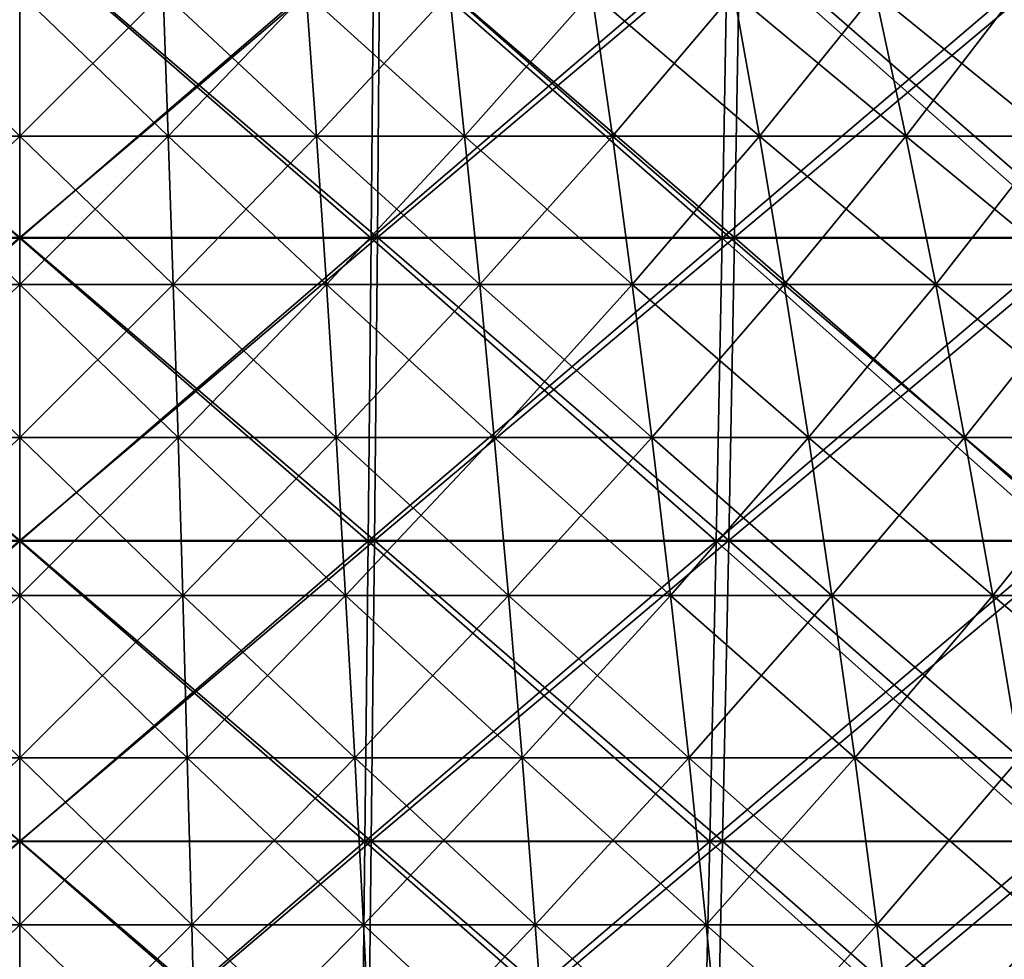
# Model space of a CAD drawing. Header units: millimetres. Extents: x -125 to 125, y -45 to 4025.
# Tile 660 of 755: x 0 to 10, y 3982 to 3992. Entities that reach past the tile are written whole.
import ezdxf

# ---------------------------------------------------------------- set-up
doc = ezdxf.new("R2010")
doc.units = ezdxf.units.MM
doc.header["$LTSCALE"] = 6.999206
for name, color, linetype in [('21', 7, 'CONTINUOUS'), ('22', 7, 'CONTINUOUS'), ('23', 7, 'CONTINUOUS'), ('24', 7, 'CONTINUOUS'), ('26', 7, 'CONTINUOUS'), ('27', 7, 'CONTINUOUS')]:
    doc.layers.add(name, color=color, linetype=linetype)

msp = doc.modelspace()

# ---------------------------------------------------------------- linework, layer by layer
at = {"layer": '21', "color": 7, "linetype": 'CONTINUOUS'}
for points in [[(-3.691, 3989.459, 119.784), (0, 3989.459, 119.841), (-3.718, 3992.612, 120.674), (-3.691, 3989.459, 119.784)], [(-3.718, 3992.612, 120.674), (0, 3989.459, 119.841), (0, 3992.612, 120.731), (-3.718, 3992.612, 120.674)], [(0, 3989.459, 119.841), (3.691, 3989.459, 119.784), (0, 3992.612, 120.731), (0, 3989.459, 119.841)], [(0, 3992.612, 120.731), (3.691, 3989.459, 119.784), (3.718, 3992.612, 120.674), (0, 3992.612, 120.731)], [(3.691, 3989.459, 119.784), (7.378, 3989.459, 119.614), (3.718, 3992.612, 120.674), (3.691, 3989.459, 119.784)], [(3.718, 3992.612, 120.674), (7.378, 3989.459, 119.614), (7.432, 3992.612, 120.502), (3.718, 3992.612, 120.674)], [(7.378, 3989.459, 119.614), (11.058, 3989.459, 119.33), (7.432, 3992.612, 120.502), (7.378, 3989.459, 119.614)], [(7.432, 3992.612, 120.502), (11.058, 3989.459, 119.33), (11.14, 3992.612, 120.216), (7.432, 3992.612, 120.502)], [(-3.661, 3986.33, 118.812), (0, 3986.33, 118.868), (-3.691, 3989.459, 119.784), (-3.661, 3986.33, 118.812)], [(-3.691, 3989.459, 119.784), (0, 3986.33, 118.868), (0, 3989.459, 119.841), (-3.691, 3989.459, 119.784)], [(0, 3986.33, 118.868), (3.661, 3986.33, 118.812), (0, 3989.459, 119.841), (0, 3986.33, 118.868)], [(0, 3989.459, 119.841), (3.661, 3986.33, 118.812), (3.691, 3989.459, 119.784), (0, 3989.459, 119.841)], [(3.661, 3986.33, 118.812), (7.318, 3986.33, 118.643), (3.691, 3989.459, 119.784), (3.661, 3986.33, 118.812)], [(3.691, 3989.459, 119.784), (7.318, 3986.33, 118.643), (7.378, 3989.459, 119.614), (3.691, 3989.459, 119.784)], [(7.318, 3986.33, 118.643), (10.968, 3986.33, 118.361), (7.378, 3989.459, 119.614), (7.318, 3986.33, 118.643)], [(7.378, 3989.459, 119.614), (10.968, 3986.33, 118.361), (11.058, 3989.459, 119.33), (7.378, 3989.459, 119.614)], [(-3.628, 3983.228, 117.758), (0, 3983.228, 117.814), (-3.661, 3986.33, 118.812), (-3.628, 3983.228, 117.758)], [(-3.661, 3986.33, 118.812), (0, 3983.228, 117.814), (0, 3986.33, 118.868), (-3.661, 3986.33, 118.812)], [(0, 3983.228, 117.814), (3.628, 3983.228, 117.758), (0, 3986.33, 118.868), (0, 3983.228, 117.814)], [(0, 3986.33, 118.868), (3.628, 3983.228, 117.758), (3.661, 3986.33, 118.812), (0, 3986.33, 118.868)], [(3.628, 3983.228, 117.758), (7.253, 3983.228, 117.59), (3.661, 3986.33, 118.812), (3.628, 3983.228, 117.758)], [(3.661, 3986.33, 118.812), (7.253, 3983.228, 117.59), (7.318, 3986.33, 118.643), (3.661, 3986.33, 118.812)], [(7.253, 3983.228, 117.59), (10.87, 3983.228, 117.311), (7.318, 3986.33, 118.643), (7.253, 3983.228, 117.59)], [(7.318, 3986.33, 118.643), (10.87, 3983.228, 117.311), (10.968, 3986.33, 118.361), (7.318, 3986.33, 118.643)], [(-3.593, 3980.155, 116.623), (0, 3980.155, 116.679), (-3.628, 3983.228, 117.758), (-3.593, 3980.155, 116.623)], [(-3.628, 3983.228, 117.758), (0, 3980.155, 116.679), (0, 3983.228, 117.814), (-3.628, 3983.228, 117.758)], [(0, 3980.155, 116.679), (3.593, 3980.155, 116.623), (0, 3983.228, 117.814), (0, 3980.155, 116.679)], [(0, 3983.228, 117.814), (3.593, 3980.155, 116.623), (3.628, 3983.228, 117.758), (0, 3983.228, 117.814)], [(3.593, 3980.155, 116.623), (7.183, 3980.155, 116.457), (3.628, 3983.228, 117.758), (3.593, 3980.155, 116.623)], [(3.628, 3983.228, 117.758), (7.183, 3980.155, 116.457), (7.253, 3983.228, 117.59), (3.628, 3983.228, 117.758)], [(7.183, 3980.155, 116.457), (10.766, 3980.155, 116.181), (7.253, 3983.228, 117.59), (7.183, 3980.155, 116.457)], [(7.253, 3983.228, 117.59), (10.766, 3980.155, 116.181), (10.87, 3983.228, 117.311), (7.253, 3983.228, 117.59)]]:
    msp.add_3dface(points, dxfattribs=at)
at = {"layer": '22', "color": 7, "linetype": 'CONTINUOUS'}
for points in [[(0, 3992.612, -120.731), (-3.691, 3989.459, -119.784), (-3.718, 3992.612, -120.674), (0, 3992.612, -120.731)], [(0, 3989.459, -119.841), (-3.691, 3989.459, -119.784), (0, 3992.612, -120.731), (0, 3989.459, -119.841)], [(3.691, 3989.459, -119.784), (0, 3989.459, -119.841), (3.718, 3992.612, -120.674), (3.691, 3989.459, -119.784)], [(3.718, 3992.612, -120.674), (0, 3989.459, -119.841), (0, 3992.612, -120.731), (3.718, 3992.612, -120.674)], [(7.378, 3989.459, -119.614), (3.691, 3989.459, -119.784), (7.432, 3992.612, -120.502), (7.378, 3989.459, -119.614)], [(7.432, 3992.612, -120.502), (3.691, 3989.459, -119.784), (3.718, 3992.612, -120.674), (7.432, 3992.612, -120.502)], [(11.058, 3989.459, -119.33), (7.378, 3989.459, -119.614), (11.14, 3992.612, -120.216), (11.058, 3989.459, -119.33)], [(11.14, 3992.612, -120.216), (7.378, 3989.459, -119.614), (7.432, 3992.612, -120.502), (11.14, 3992.612, -120.216)], [(0, 3989.459, -119.841), (-3.661, 3986.33, -118.812), (-3.691, 3989.459, -119.784), (0, 3989.459, -119.841)], [(0, 3986.33, -118.868), (-3.661, 3986.33, -118.812), (0, 3989.459, -119.841), (0, 3986.33, -118.868)], [(3.661, 3986.33, -118.812), (0, 3986.33, -118.868), (3.691, 3989.459, -119.784), (3.661, 3986.33, -118.812)], [(3.691, 3989.459, -119.784), (0, 3986.33, -118.868), (0, 3989.459, -119.841), (3.691, 3989.459, -119.784)], [(7.318, 3986.33, -118.643), (3.661, 3986.33, -118.812), (7.378, 3989.459, -119.614), (7.318, 3986.33, -118.643)], [(7.378, 3989.459, -119.614), (3.661, 3986.33, -118.812), (3.691, 3989.459, -119.784), (7.378, 3989.459, -119.614)], [(10.968, 3986.33, -118.361), (7.318, 3986.33, -118.643), (11.058, 3989.459, -119.33), (10.968, 3986.33, -118.361)], [(11.058, 3989.459, -119.33), (7.318, 3986.33, -118.643), (7.378, 3989.459, -119.614), (11.058, 3989.459, -119.33)], [(0, 3986.33, -118.868), (-3.628, 3983.228, -117.758), (-3.661, 3986.33, -118.812), (0, 3986.33, -118.868)], [(0, 3983.228, -117.814), (-3.628, 3983.228, -117.758), (0, 3986.33, -118.868), (0, 3983.228, -117.814)], [(3.628, 3983.228, -117.758), (0, 3983.228, -117.814), (3.661, 3986.33, -118.812), (3.628, 3983.228, -117.758)], [(3.661, 3986.33, -118.812), (0, 3983.228, -117.814), (0, 3986.33, -118.868), (3.661, 3986.33, -118.812)], [(7.253, 3983.228, -117.59), (3.628, 3983.228, -117.758), (7.318, 3986.33, -118.643), (7.253, 3983.228, -117.59)], [(7.318, 3986.33, -118.643), (3.628, 3983.228, -117.758), (3.661, 3986.33, -118.812), (7.318, 3986.33, -118.643)], [(10.87, 3983.228, -117.311), (7.253, 3983.228, -117.59), (10.968, 3986.33, -118.361), (10.87, 3983.228, -117.311)], [(10.968, 3986.33, -118.361), (7.253, 3983.228, -117.59), (7.318, 3986.33, -118.643), (10.968, 3986.33, -118.361)], [(0, 3983.228, -117.814), (-3.593, 3980.155, -116.623), (-3.628, 3983.228, -117.758), (0, 3983.228, -117.814)], [(0, 3980.155, -116.679), (-3.593, 3980.155, -116.623), (0, 3983.228, -117.814), (0, 3980.155, -116.679)], [(3.593, 3980.155, -116.623), (0, 3980.155, -116.679), (3.628, 3983.228, -117.758), (3.593, 3980.155, -116.623)], [(3.628, 3983.228, -117.758), (0, 3980.155, -116.679), (0, 3983.228, -117.814), (3.628, 3983.228, -117.758)], [(7.183, 3980.155, -116.457), (3.593, 3980.155, -116.623), (7.253, 3983.228, -117.59), (7.183, 3980.155, -116.457)], [(7.253, 3983.228, -117.59), (3.593, 3980.155, -116.623), (3.628, 3983.228, -117.758), (7.253, 3983.228, -117.59)], [(10.766, 3980.155, -116.181), (7.183, 3980.155, -116.457), (10.87, 3983.228, -117.311), (10.766, 3980.155, -116.181)], [(10.87, 3983.228, -117.311), (7.183, 3980.155, -116.457), (7.253, 3983.228, -117.59), (10.87, 3983.228, -117.311)]]:
    msp.add_3dface(points, dxfattribs=at)
at = {"layer": '23', "color": 7, "linetype": 'CONTINUOUS'}
for points in [[(-3.626, 3989.451, -117.695), (0, 3989.451, -117.751), (-3.654, 3992.602, -118.6), (-3.626, 3989.451, -117.695)], [(-3.654, 3992.602, -118.6), (0, 3989.451, -117.751), (0, 3992.602, -118.657), (-3.654, 3992.602, -118.6)], [(0, 3989.451, -117.751), (3.626, 3989.451, -117.695), (0, 3992.602, -118.657), (0, 3989.451, -117.751)], [(0, 3992.602, -118.657), (3.626, 3989.451, -117.695), (3.654, 3992.602, -118.6), (0, 3992.602, -118.657)], [(3.626, 3989.451, -117.695), (7.249, 3989.451, -117.528), (3.654, 3992.602, -118.6), (3.626, 3989.451, -117.695)], [(3.654, 3992.602, -118.6), (7.249, 3989.451, -117.528), (7.305, 3992.602, -118.431), (3.654, 3992.602, -118.6)], [(7.249, 3989.451, -117.528), (10.865, 3989.451, -117.249), (7.305, 3992.602, -118.431), (7.249, 3989.451, -117.528)], [(7.305, 3992.602, -118.431), (10.865, 3989.451, -117.249), (10.948, 3992.602, -118.15), (7.305, 3992.602, -118.431)], [(-3.596, 3986.325, -116.706), (0, 3986.325, -116.762), (-3.626, 3989.451, -117.695), (-3.596, 3986.325, -116.706)], [(-3.626, 3989.451, -117.695), (0, 3986.325, -116.762), (0, 3989.451, -117.751), (-3.626, 3989.451, -117.695)], [(0, 3986.325, -116.762), (3.596, 3986.325, -116.706), (0, 3989.451, -117.751), (0, 3986.325, -116.762)], [(0, 3989.451, -117.751), (3.596, 3986.325, -116.706), (3.626, 3989.451, -117.695), (0, 3989.451, -117.751)], [(3.596, 3986.325, -116.706), (7.188, 3986.325, -116.54), (3.626, 3989.451, -117.695), (3.596, 3986.325, -116.706)], [(3.626, 3989.451, -117.695), (7.188, 3986.325, -116.54), (7.249, 3989.451, -117.528), (3.626, 3989.451, -117.695)], [(7.188, 3986.325, -116.54), (10.773, 3986.325, -116.263), (7.249, 3989.451, -117.528), (7.188, 3986.325, -116.54)], [(7.249, 3989.451, -117.528), (10.773, 3986.325, -116.263), (10.865, 3989.451, -117.249), (7.249, 3989.451, -117.528)], [(-3.563, 3983.227, -115.634), (0, 3983.227, -115.689), (-3.596, 3986.325, -116.706), (-3.563, 3983.227, -115.634)], [(-3.596, 3986.325, -116.706), (0, 3983.227, -115.689), (0, 3986.325, -116.762), (-3.596, 3986.325, -116.706)], [(0, 3983.227, -115.689), (3.563, 3983.227, -115.634), (0, 3986.325, -116.762), (0, 3983.227, -115.689)], [(0, 3986.325, -116.762), (3.563, 3983.227, -115.634), (3.596, 3986.325, -116.706), (0, 3986.325, -116.762)], [(3.563, 3983.227, -115.634), (7.122, 3983.227, -115.47), (3.596, 3986.325, -116.706), (3.563, 3983.227, -115.634)], [(3.596, 3986.325, -116.706), (7.122, 3983.227, -115.47), (7.188, 3986.325, -116.54), (3.596, 3986.325, -116.706)], [(7.122, 3983.227, -115.47), (10.674, 3983.227, -115.196), (7.188, 3986.325, -116.54), (7.122, 3983.227, -115.47)], [(7.188, 3986.325, -116.54), (10.674, 3983.227, -115.196), (10.773, 3986.325, -116.263), (7.188, 3986.325, -116.54)], [(-3.527, 3980.158, -114.48), (0, 3980.158, -114.535), (-3.563, 3983.227, -115.634), (-3.527, 3980.158, -114.48)], [(-3.563, 3983.227, -115.634), (0, 3980.158, -114.535), (0, 3983.227, -115.689), (-3.563, 3983.227, -115.634)], [(0, 3980.158, -114.535), (3.527, 3980.158, -114.48), (0, 3983.227, -115.689), (0, 3980.158, -114.535)], [(0, 3983.227, -115.689), (3.527, 3980.158, -114.48), (3.563, 3983.227, -115.634), (0, 3983.227, -115.689)], [(3.527, 3980.158, -114.48), (7.051, 3980.158, -114.317), (3.563, 3983.227, -115.634), (3.527, 3980.158, -114.48)], [(3.563, 3983.227, -115.634), (7.051, 3980.158, -114.317), (7.122, 3983.227, -115.47), (3.563, 3983.227, -115.634)], [(7.051, 3980.158, -114.317), (10.568, 3980.158, -114.046), (7.122, 3983.227, -115.47), (7.051, 3980.158, -114.317)], [(7.122, 3983.227, -115.47), (10.568, 3980.158, -114.046), (10.674, 3983.227, -115.196), (7.122, 3983.227, -115.47)]]:
    msp.add_3dface(points, dxfattribs=at)
at = {"layer": '24', "color": 7, "linetype": 'CONTINUOUS'}
for points in [[(0, 3992.602, 118.657), (-3.626, 3989.451, 117.695), (-3.654, 3992.602, 118.6), (0, 3992.602, 118.657)], [(0, 3989.451, 117.751), (-3.626, 3989.451, 117.695), (0, 3992.602, 118.657), (0, 3989.451, 117.751)], [(3.626, 3989.451, 117.695), (0, 3989.451, 117.751), (3.654, 3992.602, 118.6), (3.626, 3989.451, 117.695)], [(3.654, 3992.602, 118.6), (0, 3989.451, 117.751), (0, 3992.602, 118.657), (3.654, 3992.602, 118.6)], [(7.249, 3989.451, 117.528), (3.626, 3989.451, 117.695), (7.305, 3992.602, 118.431), (7.249, 3989.451, 117.528)], [(7.305, 3992.602, 118.431), (3.626, 3989.451, 117.695), (3.654, 3992.602, 118.6), (7.305, 3992.602, 118.431)], [(10.865, 3989.451, 117.249), (7.249, 3989.451, 117.528), (10.948, 3992.602, 118.15), (10.865, 3989.451, 117.249)], [(10.948, 3992.602, 118.15), (7.249, 3989.451, 117.528), (7.305, 3992.602, 118.431), (10.948, 3992.602, 118.15)], [(0, 3989.451, 117.751), (-3.596, 3986.325, 116.706), (-3.626, 3989.451, 117.695), (0, 3989.451, 117.751)], [(0, 3986.325, 116.762), (-3.596, 3986.325, 116.706), (0, 3989.451, 117.751), (0, 3986.325, 116.762)], [(3.596, 3986.325, 116.706), (0, 3986.325, 116.762), (3.626, 3989.451, 117.695), (3.596, 3986.325, 116.706)], [(3.626, 3989.451, 117.695), (0, 3986.325, 116.762), (0, 3989.451, 117.751), (3.626, 3989.451, 117.695)], [(7.188, 3986.325, 116.54), (3.596, 3986.325, 116.706), (7.249, 3989.451, 117.528), (7.188, 3986.325, 116.54)], [(7.249, 3989.451, 117.528), (3.596, 3986.325, 116.706), (3.626, 3989.451, 117.695), (7.249, 3989.451, 117.528)], [(10.773, 3986.325, 116.263), (7.188, 3986.325, 116.54), (10.865, 3989.451, 117.249), (10.773, 3986.325, 116.263)], [(10.865, 3989.451, 117.249), (7.188, 3986.325, 116.54), (7.249, 3989.451, 117.528), (10.865, 3989.451, 117.249)], [(0, 3986.325, 116.762), (-3.563, 3983.227, 115.634), (-3.596, 3986.325, 116.706), (0, 3986.325, 116.762)], [(0, 3983.227, 115.689), (-3.563, 3983.227, 115.634), (0, 3986.325, 116.762), (0, 3983.227, 115.689)], [(3.563, 3983.227, 115.634), (0, 3983.227, 115.689), (3.596, 3986.325, 116.706), (3.563, 3983.227, 115.634)], [(3.596, 3986.325, 116.706), (0, 3983.227, 115.689), (0, 3986.325, 116.762), (3.596, 3986.325, 116.706)], [(7.122, 3983.227, 115.47), (3.563, 3983.227, 115.634), (7.188, 3986.325, 116.54), (7.122, 3983.227, 115.47)], [(7.188, 3986.325, 116.54), (3.563, 3983.227, 115.634), (3.596, 3986.325, 116.706), (7.188, 3986.325, 116.54)], [(10.674, 3983.227, 115.196), (7.122, 3983.227, 115.47), (10.773, 3986.325, 116.263), (10.674, 3983.227, 115.196)], [(10.773, 3986.325, 116.263), (7.122, 3983.227, 115.47), (7.188, 3986.325, 116.54), (10.773, 3986.325, 116.263)], [(0, 3983.227, 115.689), (-3.527, 3980.158, 114.48), (-3.563, 3983.227, 115.634), (0, 3983.227, 115.689)], [(0, 3980.158, 114.535), (-3.527, 3980.158, 114.48), (0, 3983.227, 115.689), (0, 3980.158, 114.535)], [(3.527, 3980.158, 114.48), (0, 3980.158, 114.535), (3.563, 3983.227, 115.634), (3.527, 3980.158, 114.48)], [(3.563, 3983.227, 115.634), (0, 3980.158, 114.535), (0, 3983.227, 115.689), (3.563, 3983.227, 115.634)], [(7.051, 3980.158, 114.317), (3.527, 3980.158, 114.48), (7.122, 3983.227, 115.47), (7.051, 3980.158, 114.317)], [(7.122, 3983.227, 115.47), (3.527, 3980.158, 114.48), (3.563, 3983.227, 115.634), (7.122, 3983.227, 115.47)], [(10.568, 3980.158, 114.046), (7.051, 3980.158, 114.317), (10.674, 3983.227, 115.196), (10.568, 3980.158, 114.046)], [(10.674, 3983.227, 115.196), (7.051, 3980.158, 114.317), (7.122, 3983.227, 115.47), (10.674, 3983.227, 115.196)]]:
    msp.add_3dface(points, dxfattribs=at)
at = {"layer": '26', "color": 7, "linetype": 'CONTINUOUS'}
for points in [[(-1.533, 3990.504, 49.75), (0, 3990.504, 49.773), (-1.48, 3991.983, 48.031), (-1.533, 3990.504, 49.75)], [(-1.48, 3991.983, 48.031), (0, 3990.504, 49.773), (0, 3991.983, 48.054), (-1.48, 3991.983, 48.031)], [(0, 3990.504, 49.773), (1.533, 3990.504, 49.75), (0, 3991.983, 48.054), (0, 3990.504, 49.773)], [(0, 3991.983, 48.054), (1.533, 3990.504, 49.75), (1.48, 3991.983, 48.031), (0, 3991.983, 48.054)], [(1.533, 3990.504, 49.75), (3.064, 3990.504, 49.679), (1.48, 3991.983, 48.031), (1.533, 3990.504, 49.75)], [(1.48, 3991.983, 48.031), (3.064, 3990.504, 49.679), (2.958, 3991.983, 47.963), (1.48, 3991.983, 48.031)], [(3.064, 3990.504, 49.679), (4.592, 3990.504, 49.561), (2.958, 3991.983, 47.963), (3.064, 3990.504, 49.679)], [(2.958, 3991.983, 47.963), (4.592, 3990.504, 49.561), (4.434, 3991.983, 47.849), (2.958, 3991.983, 47.963)], [(4.592, 3990.504, 49.561), (6.117, 3990.504, 49.396), (4.434, 3991.983, 47.849), (4.592, 3990.504, 49.561)], [(4.434, 3991.983, 47.849), (6.117, 3990.504, 49.396), (5.905, 3991.983, 47.69), (4.434, 3991.983, 47.849)], [(6.117, 3990.504, 49.396), (7.635, 3990.504, 49.184), (5.905, 3991.983, 47.69), (6.117, 3990.504, 49.396)], [(5.905, 3991.983, 47.69), (7.635, 3990.504, 49.184), (7.371, 3991.983, 47.486), (5.905, 3991.983, 47.69)], [(7.635, 3990.504, 49.184), (9.146, 3990.504, 48.926), (7.371, 3991.983, 47.486), (7.635, 3990.504, 49.184)], [(7.371, 3991.983, 47.486), (9.146, 3990.504, 48.926), (8.83, 3991.983, 47.236), (7.371, 3991.983, 47.486)], [(9.146, 3990.504, 48.926), (10.648, 3990.504, 48.621), (8.83, 3991.983, 47.236), (9.146, 3990.504, 48.926)], [(8.83, 3991.983, 47.236), (10.648, 3990.504, 48.621), (10.28, 3991.983, 46.942), (8.83, 3991.983, 47.236)], [(-1.584, 3988.973, 51.422), (0, 3988.973, 51.447), (-1.533, 3990.504, 49.75), (-1.584, 3988.973, 51.422)], [(-1.533, 3990.504, 49.75), (0, 3988.973, 51.447), (0, 3990.504, 49.773), (-1.533, 3990.504, 49.75)], [(0, 3988.973, 51.447), (1.584, 3988.973, 51.422), (0, 3990.504, 49.773), (0, 3988.973, 51.447)], [(0, 3990.504, 49.773), (1.584, 3988.973, 51.422), (1.533, 3990.504, 49.75), (0, 3990.504, 49.773)], [(1.584, 3988.973, 51.422), (3.167, 3988.973, 51.349), (1.533, 3990.504, 49.75), (1.584, 3988.973, 51.422)], [(1.533, 3990.504, 49.75), (3.167, 3988.973, 51.349), (3.064, 3990.504, 49.679), (1.533, 3990.504, 49.75)], [(3.167, 3988.973, 51.349), (4.747, 3988.973, 51.227), (3.064, 3990.504, 49.679), (3.167, 3988.973, 51.349)], [(3.064, 3990.504, 49.679), (4.747, 3988.973, 51.227), (4.592, 3990.504, 49.561), (3.064, 3990.504, 49.679)], [(4.747, 3988.973, 51.227), (6.322, 3988.973, 51.057), (4.592, 3990.504, 49.561), (4.747, 3988.973, 51.227)], [(4.592, 3990.504, 49.561), (6.322, 3988.973, 51.057), (6.117, 3990.504, 49.396), (4.592, 3990.504, 49.561)], [(6.322, 3988.973, 51.057), (7.891, 3988.973, 50.838), (6.117, 3990.504, 49.396), (6.322, 3988.973, 51.057)], [(6.117, 3990.504, 49.396), (7.891, 3988.973, 50.838), (7.635, 3990.504, 49.184), (6.117, 3990.504, 49.396)], [(7.891, 3988.973, 50.838), (9.453, 3988.973, 50.571), (7.635, 3990.504, 49.184), (7.891, 3988.973, 50.838)], [(7.635, 3990.504, 49.184), (9.453, 3988.973, 50.571), (9.146, 3990.504, 48.926), (7.635, 3990.504, 49.184)], [(9.453, 3988.973, 50.571), (11.006, 3988.973, 50.256), (9.146, 3990.504, 48.926), (9.453, 3988.973, 50.571)], [(9.146, 3990.504, 48.926), (11.006, 3988.973, 50.256), (10.648, 3990.504, 48.621), (9.146, 3990.504, 48.926)], [(-1.634, 3987.393, 53.048), (0, 3987.393, 53.073), (-1.584, 3988.973, 51.422), (-1.634, 3987.393, 53.048)], [(-1.584, 3988.973, 51.422), (0, 3987.393, 53.073), (0, 3988.973, 51.447), (-1.584, 3988.973, 51.422)], [(0, 3987.393, 53.073), (1.634, 3987.393, 53.048), (0, 3988.973, 51.447), (0, 3987.393, 53.073)], [(0, 3988.973, 51.447), (1.634, 3987.393, 53.048), (1.584, 3988.973, 51.422), (0, 3988.973, 51.447)], [(1.634, 3987.393, 53.048), (3.267, 3987.393, 52.972), (1.584, 3988.973, 51.422), (1.634, 3987.393, 53.048)], [(1.584, 3988.973, 51.422), (3.267, 3987.393, 52.972), (3.167, 3988.973, 51.349), (1.584, 3988.973, 51.422)], [(3.267, 3987.393, 52.972), (4.897, 3987.393, 52.847), (3.167, 3988.973, 51.349), (3.267, 3987.393, 52.972)], [(3.167, 3988.973, 51.349), (4.897, 3987.393, 52.847), (4.747, 3988.973, 51.227), (3.167, 3988.973, 51.349)], [(4.897, 3987.393, 52.847), (6.522, 3987.393, 52.671), (4.747, 3988.973, 51.227), (4.897, 3987.393, 52.847)], [(4.747, 3988.973, 51.227), (6.522, 3987.393, 52.671), (6.322, 3988.973, 51.057), (4.747, 3988.973, 51.227)], [(6.522, 3987.393, 52.671), (8.141, 3987.393, 52.445), (6.322, 3988.973, 51.057), (6.522, 3987.393, 52.671)], [(6.322, 3988.973, 51.057), (8.141, 3987.393, 52.445), (7.891, 3988.973, 50.838), (6.322, 3988.973, 51.057)], [(8.141, 3987.393, 52.445), (9.752, 3987.393, 52.169), (7.891, 3988.973, 50.838), (8.141, 3987.393, 52.445)], [(7.891, 3988.973, 50.838), (9.752, 3987.393, 52.169), (9.453, 3988.973, 50.571), (7.891, 3988.973, 50.838)], [(9.752, 3987.393, 52.169), (11.354, 3987.393, 51.844), (9.453, 3988.973, 50.571), (9.752, 3987.393, 52.169)], [(9.453, 3988.973, 50.571), (11.354, 3987.393, 51.844), (11.006, 3988.973, 50.256), (9.453, 3988.973, 50.571)], [(-1.683, 3985.764, 54.625), (0, 3985.764, 54.651), (-1.634, 3987.393, 53.048), (-1.683, 3985.764, 54.625)], [(-1.634, 3987.393, 53.048), (0, 3985.764, 54.651), (0, 3987.393, 53.073), (-1.634, 3987.393, 53.048)], [(0, 3985.764, 54.651), (1.683, 3985.764, 54.625), (0, 3987.393, 53.073), (0, 3985.764, 54.651)], [(0, 3987.393, 53.073), (1.683, 3985.764, 54.625), (1.634, 3987.393, 53.048), (0, 3987.393, 53.073)], [(1.683, 3985.764, 54.625), (3.364, 3985.764, 54.547), (1.634, 3987.393, 53.048), (1.683, 3985.764, 54.625)], [(1.634, 3987.393, 53.048), (3.364, 3985.764, 54.547), (3.267, 3987.393, 52.972), (1.634, 3987.393, 53.048)], [(3.364, 3985.764, 54.547), (5.043, 3985.764, 54.418), (3.267, 3987.393, 52.972), (3.364, 3985.764, 54.547)], [(3.267, 3987.393, 52.972), (5.043, 3985.764, 54.418), (4.897, 3987.393, 52.847), (3.267, 3987.393, 52.972)], [(5.043, 3985.764, 54.418), (6.716, 3985.764, 54.237), (4.897, 3987.393, 52.847), (5.043, 3985.764, 54.418)], [(4.897, 3987.393, 52.847), (6.716, 3985.764, 54.237), (6.522, 3987.393, 52.671), (4.897, 3987.393, 52.847)], [(6.716, 3985.764, 54.237), (8.383, 3985.764, 54.004), (6.522, 3987.393, 52.671), (6.716, 3985.764, 54.237)], [(6.522, 3987.393, 52.671), (8.383, 3985.764, 54.004), (8.141, 3987.393, 52.445), (6.522, 3987.393, 52.671)], [(8.383, 3985.764, 54.004), (10.042, 3985.764, 53.72), (8.141, 3987.393, 52.445), (8.383, 3985.764, 54.004)], [(8.141, 3987.393, 52.445), (10.042, 3985.764, 53.72), (9.752, 3987.393, 52.169), (8.141, 3987.393, 52.445)], [(10.042, 3985.764, 53.72), (11.692, 3985.764, 53.386), (9.752, 3987.393, 52.169), (10.042, 3985.764, 53.72)], [(9.752, 3987.393, 52.169), (11.692, 3985.764, 53.386), (11.354, 3987.393, 51.844), (9.752, 3987.393, 52.169)], [(-1.73, 3984.088, 56.152), (0, 3984.088, 56.179), (-1.683, 3985.764, 54.625), (-1.73, 3984.088, 56.152)], [(-1.683, 3985.764, 54.625), (0, 3984.088, 56.179), (0, 3985.764, 54.651), (-1.683, 3985.764, 54.625)], [(0, 3984.088, 56.179), (1.73, 3984.088, 56.152), (0, 3985.764, 54.651), (0, 3984.088, 56.179)], [(0, 3985.764, 54.651), (1.73, 3984.088, 56.152), (1.683, 3985.764, 54.625), (0, 3985.764, 54.651)], [(1.73, 3984.088, 56.152), (3.458, 3984.088, 56.072), (1.683, 3985.764, 54.625), (1.73, 3984.088, 56.152)], [(1.683, 3985.764, 54.625), (3.458, 3984.088, 56.072), (3.364, 3985.764, 54.547), (1.683, 3985.764, 54.625)], [(3.458, 3984.088, 56.072), (5.184, 3984.088, 55.939), (3.364, 3985.764, 54.547), (3.458, 3984.088, 56.072)], [(3.364, 3985.764, 54.547), (5.184, 3984.088, 55.939), (5.043, 3985.764, 54.418), (3.364, 3985.764, 54.547)], [(5.184, 3984.088, 55.939), (6.904, 3984.088, 55.753), (5.043, 3985.764, 54.418), (5.184, 3984.088, 55.939)], [(5.043, 3985.764, 54.418), (6.904, 3984.088, 55.753), (6.716, 3985.764, 54.237), (5.043, 3985.764, 54.418)], [(6.904, 3984.088, 55.753), (8.617, 3984.088, 55.514), (6.716, 3985.764, 54.237), (6.904, 3984.088, 55.753)], [(6.716, 3985.764, 54.237), (8.617, 3984.088, 55.514), (8.383, 3985.764, 54.004), (6.716, 3985.764, 54.237)], [(8.617, 3984.088, 55.514), (10.323, 3984.088, 55.222), (8.383, 3985.764, 54.004), (8.617, 3984.088, 55.514)], [(8.383, 3985.764, 54.004), (10.323, 3984.088, 55.222), (10.042, 3985.764, 53.72), (8.383, 3985.764, 54.004)], [(10.323, 3984.088, 55.222), (12.019, 3984.088, 54.878), (10.042, 3985.764, 53.72), (10.323, 3984.088, 55.222)], [(10.042, 3985.764, 53.72), (12.019, 3984.088, 54.878), (11.692, 3985.764, 53.386), (10.042, 3985.764, 53.72)], [(-1.776, 3982.367, 57.628), (0, 3982.367, 57.655), (-1.73, 3984.088, 56.152), (-1.776, 3982.367, 57.628)], [(-1.73, 3984.088, 56.152), (0, 3982.367, 57.655), (0, 3984.088, 56.179), (-1.73, 3984.088, 56.152)], [(0, 3982.367, 57.655), (1.776, 3982.367, 57.628), (0, 3984.088, 56.179), (0, 3982.367, 57.655)], [(0, 3984.088, 56.179), (1.776, 3982.367, 57.628), (1.73, 3984.088, 56.152), (0, 3984.088, 56.179)], [(1.776, 3982.367, 57.628), (3.549, 3982.367, 57.546), (1.73, 3984.088, 56.152), (1.776, 3982.367, 57.628)], [(1.73, 3984.088, 56.152), (3.549, 3982.367, 57.546), (3.458, 3984.088, 56.072), (1.73, 3984.088, 56.152)], [(3.549, 3982.367, 57.546), (5.32, 3982.367, 57.409), (3.458, 3984.088, 56.072), (3.549, 3982.367, 57.546)], [(3.458, 3984.088, 56.072), (5.32, 3982.367, 57.409), (5.184, 3984.088, 55.939), (3.458, 3984.088, 56.072)], [(5.32, 3982.367, 57.409), (7.085, 3982.367, 57.218), (5.184, 3984.088, 55.939), (5.32, 3982.367, 57.409)], [(5.184, 3984.088, 55.939), (7.085, 3982.367, 57.218), (6.904, 3984.088, 55.753), (5.184, 3984.088, 55.939)], [(7.085, 3982.367, 57.218), (8.844, 3982.367, 56.973), (6.904, 3984.088, 55.753), (7.085, 3982.367, 57.218)], [(6.904, 3984.088, 55.753), (8.844, 3982.367, 56.973), (8.617, 3984.088, 55.514), (6.904, 3984.088, 55.753)], [(8.844, 3982.367, 56.973), (10.594, 3982.367, 56.674), (8.617, 3984.088, 55.514), (8.844, 3982.367, 56.973)], [(8.617, 3984.088, 55.514), (10.594, 3982.367, 56.674), (10.323, 3984.088, 55.222), (8.617, 3984.088, 55.514)], [(-1.819, 3980.602, 59.051), (0, 3980.602, 59.079), (-1.776, 3982.367, 57.628), (-1.819, 3980.602, 59.051)], [(-1.776, 3982.367, 57.628), (0, 3980.602, 59.079), (0, 3982.367, 57.655), (-1.776, 3982.367, 57.628)], [(0, 3980.602, 59.079), (1.819, 3980.602, 59.051), (0, 3982.367, 57.655), (0, 3980.602, 59.079)], [(0, 3982.367, 57.655), (1.819, 3980.602, 59.051), (1.776, 3982.367, 57.628), (0, 3982.367, 57.655)], [(1.819, 3980.602, 59.051), (3.637, 3980.602, 58.967), (1.776, 3982.367, 57.628), (1.819, 3980.602, 59.051)], [(1.776, 3982.367, 57.628), (3.637, 3980.602, 58.967), (3.549, 3982.367, 57.546), (1.776, 3982.367, 57.628)], [(3.637, 3980.602, 58.967), (5.451, 3980.602, 58.827), (3.549, 3982.367, 57.546), (3.637, 3980.602, 58.967)], [(3.549, 3982.367, 57.546), (5.451, 3980.602, 58.827), (5.32, 3982.367, 57.409), (3.549, 3982.367, 57.546)], [(5.451, 3980.602, 58.827), (7.26, 3980.602, 58.631), (5.32, 3982.367, 57.409), (5.451, 3980.602, 58.827)], [(5.32, 3982.367, 57.409), (7.26, 3980.602, 58.631), (7.085, 3982.367, 57.218), (5.32, 3982.367, 57.409)], [(7.26, 3980.602, 58.631), (9.062, 3980.602, 58.38), (7.085, 3982.367, 57.218), (7.26, 3980.602, 58.631)], [(7.085, 3982.367, 57.218), (9.062, 3980.602, 58.38), (8.844, 3982.367, 56.973), (7.085, 3982.367, 57.218)], [(9.062, 3980.602, 58.38), (10.856, 3980.602, 58.073), (8.844, 3982.367, 56.973), (9.062, 3980.602, 58.38)], [(8.844, 3982.367, 56.973), (10.856, 3980.602, 58.073), (10.594, 3982.367, 56.674), (8.844, 3982.367, 56.973)]]:
    msp.add_3dface(points, dxfattribs=at)
at = {"layer": '27', "color": 7, "linetype": 'CONTINUOUS'}
for points in [[(0, 3990.504, -49.773), (-1.533, 3990.504, -49.75), (0, 3991.983, -48.054), (0, 3990.504, -49.773)], [(0, 3991.983, -48.054), (-1.533, 3990.504, -49.75), (-1.48, 3991.983, -48.031), (0, 3991.983, -48.054)], [(1.533, 3990.504, -49.75), (0, 3990.504, -49.773), (1.48, 3991.983, -48.031), (1.533, 3990.504, -49.75)], [(1.48, 3991.983, -48.031), (0, 3990.504, -49.773), (0, 3991.983, -48.054), (1.48, 3991.983, -48.031)], [(2.958, 3991.983, -47.963), (1.533, 3990.504, -49.75), (1.48, 3991.983, -48.031), (2.958, 3991.983, -47.963)], [(3.064, 3990.504, -49.679), (1.533, 3990.504, -49.75), (2.958, 3991.983, -47.963), (3.064, 3990.504, -49.679)], [(4.434, 3991.983, -47.849), (3.064, 3990.504, -49.679), (2.958, 3991.983, -47.963), (4.434, 3991.983, -47.849)], [(4.592, 3990.504, -49.561), (3.064, 3990.504, -49.679), (4.434, 3991.983, -47.849), (4.592, 3990.504, -49.561)], [(5.905, 3991.983, -47.69), (4.592, 3990.504, -49.561), (4.434, 3991.983, -47.849), (5.905, 3991.983, -47.69)], [(6.117, 3990.504, -49.396), (4.592, 3990.504, -49.561), (5.905, 3991.983, -47.69), (6.117, 3990.504, -49.396)], [(7.371, 3991.983, -47.486), (6.117, 3990.504, -49.396), (5.905, 3991.983, -47.69), (7.371, 3991.983, -47.486)], [(7.635, 3990.504, -49.184), (6.117, 3990.504, -49.396), (7.371, 3991.983, -47.486), (7.635, 3990.504, -49.184)], [(8.83, 3991.983, -47.236), (7.635, 3990.504, -49.184), (7.371, 3991.983, -47.486), (8.83, 3991.983, -47.236)], [(9.146, 3990.504, -48.926), (7.635, 3990.504, -49.184), (8.83, 3991.983, -47.236), (9.146, 3990.504, -48.926)], [(10.28, 3991.983, -46.942), (9.146, 3990.504, -48.926), (8.83, 3991.983, -47.236), (10.28, 3991.983, -46.942)], [(10.648, 3990.504, -48.621), (9.146, 3990.504, -48.926), (10.28, 3991.983, -46.942), (10.648, 3990.504, -48.621)], [(0, 3988.973, -51.447), (-1.584, 3988.973, -51.422), (0, 3990.504, -49.773), (0, 3988.973, -51.447)], [(0, 3990.504, -49.773), (-1.584, 3988.973, -51.422), (-1.533, 3990.504, -49.75), (0, 3990.504, -49.773)], [(1.584, 3988.973, -51.422), (0, 3988.973, -51.447), (1.533, 3990.504, -49.75), (1.584, 3988.973, -51.422)], [(1.533, 3990.504, -49.75), (0, 3988.973, -51.447), (0, 3990.504, -49.773), (1.533, 3990.504, -49.75)], [(3.064, 3990.504, -49.679), (1.584, 3988.973, -51.422), (1.533, 3990.504, -49.75), (3.064, 3990.504, -49.679)], [(3.167, 3988.973, -51.349), (1.584, 3988.973, -51.422), (3.064, 3990.504, -49.679), (3.167, 3988.973, -51.349)], [(4.592, 3990.504, -49.561), (3.167, 3988.973, -51.349), (3.064, 3990.504, -49.679), (4.592, 3990.504, -49.561)], [(4.747, 3988.973, -51.227), (3.167, 3988.973, -51.349), (4.592, 3990.504, -49.561), (4.747, 3988.973, -51.227)], [(6.117, 3990.504, -49.396), (4.747, 3988.973, -51.227), (4.592, 3990.504, -49.561), (6.117, 3990.504, -49.396)], [(6.322, 3988.973, -51.057), (4.747, 3988.973, -51.227), (6.117, 3990.504, -49.396), (6.322, 3988.973, -51.057)], [(7.635, 3990.504, -49.184), (6.322, 3988.973, -51.057), (6.117, 3990.504, -49.396), (7.635, 3990.504, -49.184)], [(7.891, 3988.973, -50.838), (6.322, 3988.973, -51.057), (7.635, 3990.504, -49.184), (7.891, 3988.973, -50.838)], [(9.146, 3990.504, -48.926), (7.891, 3988.973, -50.838), (7.635, 3990.504, -49.184), (9.146, 3990.504, -48.926)], [(9.453, 3988.973, -50.571), (7.891, 3988.973, -50.838), (9.146, 3990.504, -48.926), (9.453, 3988.973, -50.571)], [(10.648, 3990.504, -48.621), (9.453, 3988.973, -50.571), (9.146, 3990.504, -48.926), (10.648, 3990.504, -48.621)], [(11.006, 3988.973, -50.256), (9.453, 3988.973, -50.571), (10.648, 3990.504, -48.621), (11.006, 3988.973, -50.256)], [(0, 3987.393, -53.073), (-1.634, 3987.393, -53.048), (0, 3988.973, -51.447), (0, 3987.393, -53.073)], [(0, 3988.973, -51.447), (-1.634, 3987.393, -53.048), (-1.584, 3988.973, -51.422), (0, 3988.973, -51.447)], [(1.634, 3987.393, -53.048), (0, 3987.393, -53.073), (1.584, 3988.973, -51.422), (1.634, 3987.393, -53.048)], [(1.584, 3988.973, -51.422), (0, 3987.393, -53.073), (0, 3988.973, -51.447), (1.584, 3988.973, -51.422)], [(3.167, 3988.973, -51.349), (1.634, 3987.393, -53.048), (1.584, 3988.973, -51.422), (3.167, 3988.973, -51.349)], [(3.267, 3987.393, -52.972), (1.634, 3987.393, -53.048), (3.167, 3988.973, -51.349), (3.267, 3987.393, -52.972)], [(4.747, 3988.973, -51.227), (3.267, 3987.393, -52.972), (3.167, 3988.973, -51.349), (4.747, 3988.973, -51.227)], [(4.897, 3987.393, -52.847), (3.267, 3987.393, -52.972), (4.747, 3988.973, -51.227), (4.897, 3987.393, -52.847)], [(6.322, 3988.973, -51.057), (4.897, 3987.393, -52.847), (4.747, 3988.973, -51.227), (6.322, 3988.973, -51.057)], [(6.522, 3987.393, -52.671), (4.897, 3987.393, -52.847), (6.322, 3988.973, -51.057), (6.522, 3987.393, -52.671)], [(7.891, 3988.973, -50.838), (6.522, 3987.393, -52.671), (6.322, 3988.973, -51.057), (7.891, 3988.973, -50.838)], [(8.141, 3987.393, -52.445), (6.522, 3987.393, -52.671), (7.891, 3988.973, -50.838), (8.141, 3987.393, -52.445)], [(9.453, 3988.973, -50.571), (8.141, 3987.393, -52.445), (7.891, 3988.973, -50.838), (9.453, 3988.973, -50.571)], [(9.752, 3987.393, -52.169), (8.141, 3987.393, -52.445), (9.453, 3988.973, -50.571), (9.752, 3987.393, -52.169)], [(11.006, 3988.973, -50.256), (9.752, 3987.393, -52.169), (9.453, 3988.973, -50.571), (11.006, 3988.973, -50.256)], [(11.354, 3987.393, -51.844), (9.752, 3987.393, -52.169), (11.006, 3988.973, -50.256), (11.354, 3987.393, -51.844)], [(0, 3985.764, -54.651), (-1.683, 3985.764, -54.625), (0, 3987.393, -53.073), (0, 3985.764, -54.651)], [(0, 3987.393, -53.073), (-1.683, 3985.764, -54.625), (-1.634, 3987.393, -53.048), (0, 3987.393, -53.073)], [(1.683, 3985.764, -54.625), (0, 3985.764, -54.651), (1.634, 3987.393, -53.048), (1.683, 3985.764, -54.625)], [(1.634, 3987.393, -53.048), (0, 3985.764, -54.651), (0, 3987.393, -53.073), (1.634, 3987.393, -53.048)], [(3.267, 3987.393, -52.972), (1.683, 3985.764, -54.625), (1.634, 3987.393, -53.048), (3.267, 3987.393, -52.972)], [(3.364, 3985.764, -54.547), (1.683, 3985.764, -54.625), (3.267, 3987.393, -52.972), (3.364, 3985.764, -54.547)], [(4.897, 3987.393, -52.847), (3.364, 3985.764, -54.547), (3.267, 3987.393, -52.972), (4.897, 3987.393, -52.847)], [(5.043, 3985.764, -54.418), (3.364, 3985.764, -54.547), (4.897, 3987.393, -52.847), (5.043, 3985.764, -54.418)], [(6.522, 3987.393, -52.671), (5.043, 3985.764, -54.418), (4.897, 3987.393, -52.847), (6.522, 3987.393, -52.671)], [(6.716, 3985.764, -54.237), (5.043, 3985.764, -54.418), (6.522, 3987.393, -52.671), (6.716, 3985.764, -54.237)], [(8.141, 3987.393, -52.445), (6.716, 3985.764, -54.237), (6.522, 3987.393, -52.671), (8.141, 3987.393, -52.445)], [(8.383, 3985.764, -54.004), (6.716, 3985.764, -54.237), (8.141, 3987.393, -52.445), (8.383, 3985.764, -54.004)], [(9.752, 3987.393, -52.169), (8.383, 3985.764, -54.004), (8.141, 3987.393, -52.445), (9.752, 3987.393, -52.169)], [(10.042, 3985.764, -53.72), (8.383, 3985.764, -54.004), (9.752, 3987.393, -52.169), (10.042, 3985.764, -53.72)], [(11.354, 3987.393, -51.844), (10.042, 3985.764, -53.72), (9.752, 3987.393, -52.169), (11.354, 3987.393, -51.844)], [(11.692, 3985.764, -53.386), (10.042, 3985.764, -53.72), (11.354, 3987.393, -51.844), (11.692, 3985.764, -53.386)], [(0, 3984.088, -56.179), (-1.73, 3984.088, -56.152), (0, 3985.764, -54.651), (0, 3984.088, -56.179)], [(0, 3985.764, -54.651), (-1.73, 3984.088, -56.152), (-1.683, 3985.764, -54.625), (0, 3985.764, -54.651)], [(1.73, 3984.088, -56.152), (0, 3984.088, -56.179), (1.683, 3985.764, -54.625), (1.73, 3984.088, -56.152)], [(1.683, 3985.764, -54.625), (0, 3984.088, -56.179), (0, 3985.764, -54.651), (1.683, 3985.764, -54.625)], [(3.364, 3985.764, -54.547), (1.73, 3984.088, -56.152), (1.683, 3985.764, -54.625), (3.364, 3985.764, -54.547)], [(3.458, 3984.088, -56.072), (1.73, 3984.088, -56.152), (3.364, 3985.764, -54.547), (3.458, 3984.088, -56.072)], [(5.043, 3985.764, -54.418), (3.458, 3984.088, -56.072), (3.364, 3985.764, -54.547), (5.043, 3985.764, -54.418)], [(5.184, 3984.088, -55.939), (3.458, 3984.088, -56.072), (5.043, 3985.764, -54.418), (5.184, 3984.088, -55.939)], [(6.716, 3985.764, -54.237), (5.184, 3984.088, -55.939), (5.043, 3985.764, -54.418), (6.716, 3985.764, -54.237)], [(6.904, 3984.088, -55.753), (5.184, 3984.088, -55.939), (6.716, 3985.764, -54.237), (6.904, 3984.088, -55.753)], [(8.383, 3985.764, -54.004), (6.904, 3984.088, -55.753), (6.716, 3985.764, -54.237), (8.383, 3985.764, -54.004)], [(8.617, 3984.088, -55.514), (6.904, 3984.088, -55.753), (8.383, 3985.764, -54.004), (8.617, 3984.088, -55.514)], [(10.042, 3985.764, -53.72), (8.617, 3984.088, -55.514), (8.383, 3985.764, -54.004), (10.042, 3985.764, -53.72)], [(10.323, 3984.088, -55.222), (8.617, 3984.088, -55.514), (10.042, 3985.764, -53.72), (10.323, 3984.088, -55.222)], [(11.692, 3985.764, -53.386), (10.323, 3984.088, -55.222), (10.042, 3985.764, -53.72), (11.692, 3985.764, -53.386)], [(0, 3982.367, -57.655), (-1.776, 3982.367, -57.628), (0, 3984.088, -56.179), (0, 3982.367, -57.655)], [(0, 3984.088, -56.179), (-1.776, 3982.367, -57.628), (-1.73, 3984.088, -56.152), (0, 3984.088, -56.179)], [(1.776, 3982.367, -57.628), (0, 3982.367, -57.655), (1.73, 3984.088, -56.152), (1.776, 3982.367, -57.628)], [(1.73, 3984.088, -56.152), (0, 3982.367, -57.655), (0, 3984.088, -56.179), (1.73, 3984.088, -56.152)], [(3.458, 3984.088, -56.072), (1.776, 3982.367, -57.628), (1.73, 3984.088, -56.152), (3.458, 3984.088, -56.072)], [(3.549, 3982.367, -57.546), (1.776, 3982.367, -57.628), (3.458, 3984.088, -56.072), (3.549, 3982.367, -57.546)], [(5.184, 3984.088, -55.939), (3.549, 3982.367, -57.546), (3.458, 3984.088, -56.072), (5.184, 3984.088, -55.939)], [(5.32, 3982.367, -57.409), (3.549, 3982.367, -57.546), (5.184, 3984.088, -55.939), (5.32, 3982.367, -57.409)], [(6.904, 3984.088, -55.753), (5.32, 3982.367, -57.409), (5.184, 3984.088, -55.939), (6.904, 3984.088, -55.753)], [(7.085, 3982.367, -57.218), (5.32, 3982.367, -57.409), (6.904, 3984.088, -55.753), (7.085, 3982.367, -57.218)], [(8.617, 3984.088, -55.514), (7.085, 3982.367, -57.218), (6.904, 3984.088, -55.753), (8.617, 3984.088, -55.514)], [(8.844, 3982.367, -56.973), (7.085, 3982.367, -57.218), (8.617, 3984.088, -55.514), (8.844, 3982.367, -56.973)], [(10.323, 3984.088, -55.222), (8.844, 3982.367, -56.973), (8.617, 3984.088, -55.514), (10.323, 3984.088, -55.222)], [(10.594, 3982.367, -56.674), (8.844, 3982.367, -56.973), (10.323, 3984.088, -55.222), (10.594, 3982.367, -56.674)], [(0, 3980.602, -59.079), (-1.819, 3980.602, -59.051), (0, 3982.367, -57.655), (0, 3980.602, -59.079)], [(0, 3982.367, -57.655), (-1.819, 3980.602, -59.051), (-1.776, 3982.367, -57.628), (0, 3982.367, -57.655)], [(1.819, 3980.602, -59.051), (0, 3980.602, -59.079), (1.776, 3982.367, -57.628), (1.819, 3980.602, -59.051)], [(1.776, 3982.367, -57.628), (0, 3980.602, -59.079), (0, 3982.367, -57.655), (1.776, 3982.367, -57.628)], [(3.549, 3982.367, -57.546), (1.819, 3980.602, -59.051), (1.776, 3982.367, -57.628), (3.549, 3982.367, -57.546)], [(3.637, 3980.602, -58.967), (1.819, 3980.602, -59.051), (3.549, 3982.367, -57.546), (3.637, 3980.602, -58.967)], [(5.32, 3982.367, -57.409), (3.637, 3980.602, -58.967), (3.549, 3982.367, -57.546), (5.32, 3982.367, -57.409)], [(5.451, 3980.602, -58.827), (3.637, 3980.602, -58.967), (5.32, 3982.367, -57.409), (5.451, 3980.602, -58.827)], [(7.085, 3982.367, -57.218), (5.451, 3980.602, -58.827), (5.32, 3982.367, -57.409), (7.085, 3982.367, -57.218)], [(7.26, 3980.602, -58.631), (5.451, 3980.602, -58.827), (7.085, 3982.367, -57.218), (7.26, 3980.602, -58.631)], [(8.844, 3982.367, -56.973), (7.26, 3980.602, -58.631), (7.085, 3982.367, -57.218), (8.844, 3982.367, -56.973)], [(9.062, 3980.602, -58.38), (7.26, 3980.602, -58.631), (8.844, 3982.367, -56.973), (9.062, 3980.602, -58.38)], [(10.594, 3982.367, -56.674), (9.062, 3980.602, -58.38), (8.844, 3982.367, -56.973), (10.594, 3982.367, -56.674)], [(10.856, 3980.602, -58.073), (9.062, 3980.602, -58.38), (10.594, 3982.367, -56.674), (10.856, 3980.602, -58.073)]]:
    msp.add_3dface(points, dxfattribs=at)

doc.saveas('drawing.dxf')
